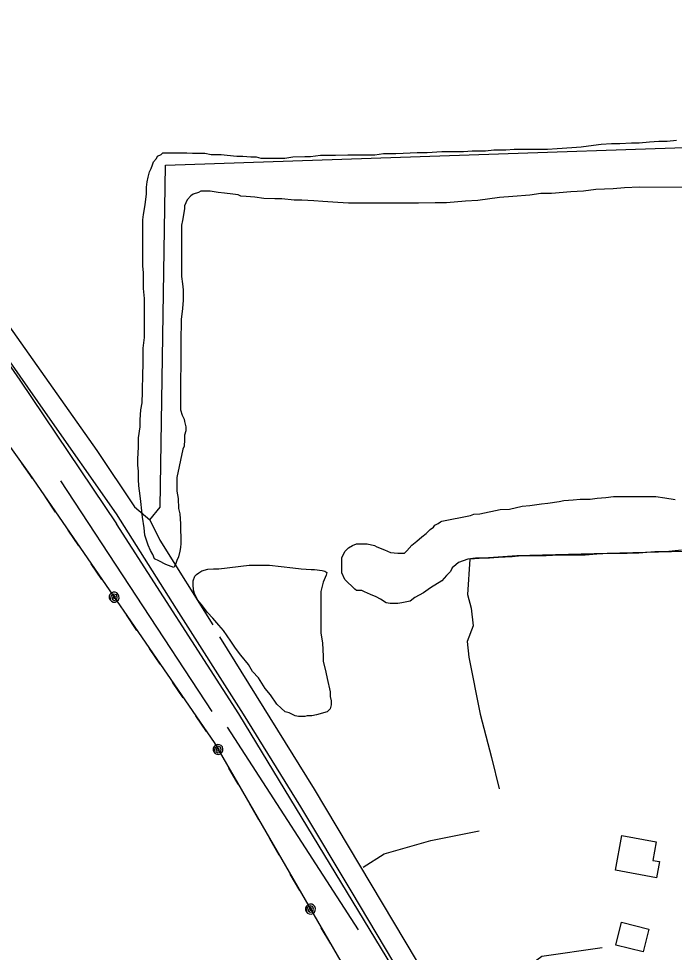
# Model space of a CAD drawing. Extents: x 3271442 to 3309282, y 752266 to 777610.
# Drawn here: x 3279334 to 3280521, y 764526 to 766217 of the extents above; entities that cross this region are included whole.
import ezdxf

# ---------------------------------------------------------------- set-up
doc = ezdxf.new("R2010")
doc.units = 0
for name, color, linetype in [('V-BLDG-OTLN', 7, 'Continuous'), ('V-RAIL-TRAK', 7, 'Continuous'), ('V-ROAD-CNTR', 7, 'Continuous'), ('V-SITE-VEGE', 7, 'Continuous'), ('V-TOPO-SHOR', 7, 'Continuous'), ('V-UTIL-LINE', 7, 'Continuous')]:
    doc.layers.add(name, color=color, linetype=linetype)

msp = doc.modelspace()

# ---------------------------------------------------------------- linework, layer by layer
at = {"layer": 'V-BLDG-OTLN'}
for points in [[(3280414.5, 764674.8), (3280425.9, 764738), (3280488.4, 764726.7), (3280482.3, 764692.6), (3280494.2, 764690.5), (3280489, 764661.4)], [(3280415, 764539.3), (3280425.4, 764580.7), (3280474.7, 764568.3), (3280464.4, 764526.9)]]:
    msp.add_lwpolyline(points, close=True, dxfattribs=at)
at = {"layer": 'V-RAIL-TRAK'}
for points in [[(3276291.2, 769941.4), (3276466.8, 769687.9), (3276599.6, 769496.8), (3276819.8, 769181), (3277020, 768893.5), (3277174.1, 768671), (3277374.2, 768384.3), (3277564.8, 768110.1), (3277710.5, 767901.4), (3277897.5, 767631.8), (3278109.9, 767326.4), (3278338.2, 766998.2), (3278559.3, 766680.6), (3278649.4, 766551), (3278673.9, 766515.2), (3278727.5, 766439.3), (3278938.1, 766135.1), (3279106.8, 765892.9), (3279335.7, 765562.9), (3279510.8, 765302.4)], [(3282675.5, 759475.3), (3282580.7, 759655.7), (3282389.3, 760021.6), (3282261.5, 760263.3), (3282094.4, 760578.8), (3281852, 761038.7), (3281759.7, 761217.4), (3281600.1, 761519.1), (3281426.7, 761848.1), (3281225.8, 762229.5), (3281018.1, 762624.8), (3280777.5, 763080.9), (3280584, 763445.9), (3280475, 763656.1), (3280392.7, 763812.2), (3280303.8, 763977.1), (3280011.6, 764499.1), (3279732.4, 764958.2), (3279510.8, 765302.4)]]:
    msp.add_lwpolyline(points, dxfattribs=at)
at = {"layer": 'V-ROAD-CNTR'}
msp.add_lwpolyline([(3278896.6, 766194.4), (3279207.3, 765753.2), (3279382, 765504.2), (3279510.2, 765320.4), (3279619.3, 765148.7), (3279740.6, 764957.9), (3279844.1, 764790.1), (3279937, 764634.6), (3280041, 764460.4), (3280130.2, 764309.9), (3280239.6, 764110.5), (3280361.9, 763885.2), (3280539.4, 763549), (3280924.1, 762814.5), (3281160.7, 762359.8), (3281314.6, 762065), (3281497.6, 761722.5), (3281661.2, 761410.7), (3281877.3, 760997.6)], dxfattribs=at)
at = {"layer": 'V-SITE-VEGE'}
for points in [[(3279555.1, 765508.8), (3279557.2, 765521.4), (3279558.3, 765541.5), (3279558.4, 765575.3), (3279559.5, 765589.1), (3279559.5, 765620.7), (3279561.6, 765639.8), (3279561.7, 765653.5), (3279561.8, 765710.6), (3279559.7, 765728.5), (3279559.7, 765757), (3279558.7, 765769.7), (3279558.8, 765853.2), (3279559.9, 765862.7), (3279562, 765876.4), (3279563.1, 765880.7), (3279565.2, 765899.7), (3279565.2, 765912.4), (3279566.3, 765921.9), (3279568.4, 765930.3), (3279570.6, 765939.8), (3279573.8, 765946.2), (3279575.9, 765952.5), (3279578, 765957.8), (3279583.3, 765964.1), (3279585.4, 765968.3), (3279591.8, 765971.5), (3279594.9, 765974.6), (3279638.3, 765974.6), (3279648.8, 765973.5), (3279671, 765973.5), (3279682.6, 765971.3), (3279700.6, 765971.3), (3279711.1, 765970.2), (3279729.1, 765968.1), (3279739.7, 765968.1), (3279754.5, 765967), (3279764, 765967), (3279772.4, 765964.9), (3279815.7, 765964.8), (3279830.5, 765966.9), (3279851.7, 765967.9), (3279862.2, 765967.9), (3279880.2, 765970), (3279907.7, 765969.9), (3279929.9, 765970.9), (3279978.5, 765970.9), (3279994.3, 765973), (3280016.5, 765972.9), (3280030.2, 765974), (3280055.6, 765975), (3280073.6, 765974.9), (3280100, 765977), (3280139.1, 765977), (3280154.9, 765978), (3280179.2, 765977.9), (3280194, 765980), (3280216.2, 765980), (3280231, 765981), (3280291.2, 765980.9), (3280309.2, 765982), (3280335.6, 765984), (3280352.5, 765985.1), (3280374.7, 765988.2), (3280388.4, 765990.3), (3280407.5, 765991.3), (3280422.3, 765991.3), (3280443.4, 765992.3), (3280457.1, 765992.3), (3280476.2, 765994.4), (3280493.1, 765995.4), (3280507.9, 765995.4), (3280524.8, 765997.5)], [(3280648.2, 765911.7), (3280458.1, 765912), (3280430.6, 765911), (3280410.5, 765908.9), (3280378.8, 765907.9), (3280356.6, 765904.8), (3280333.4, 765903.7), (3280298.5, 765900.6), (3280279.5, 765900.7), (3280259.4, 765897.5), (3280228.8, 765895.5), (3280204.5, 765893.4), (3280165.3, 765888.2), (3280143.2, 765887.1), (3280108.3, 765884), (3280088.2, 765884.1), (3280057.6, 765883), (3279930.8, 765883.2), (3279911.8, 765884.3), (3279884.3, 765886.5), (3279868.4, 765887.6), (3279846.3, 765888.7), (3279832.5, 765888.7), (3279810.3, 765890.8), (3279797.7, 765890.9), (3279777.6, 765891.9), (3279761.7, 765894.1), (3279745.9, 765895.2), (3279736.4, 765896.2), (3279731.1, 765898.4), (3279721.6, 765899.4), (3279706.8, 765901.6), (3279695.2, 765902.6), (3279680.4, 765904.8), (3279663.5, 765904.8), (3279659.3, 765902.7), (3279649.8, 765899.5), (3279645.5, 765896.4), (3279639.2, 765889), (3279633.9, 765878.4), (3279633.9, 765873.2), (3279630.7, 765852), (3279628.5, 765843.6), (3279628.4, 765750.6), (3279630.5, 765736.9), (3279631.5, 765726.3), (3279631.5, 765707.3), (3279630.4, 765692.5), (3279628.3, 765672.4), (3279628.2, 765659.7), (3279627.2, 765643.9), (3279627, 765508.6), (3279630.1, 765499.1), (3279633.3, 765491.7), (3279634.3, 765487.5), (3279636.4, 765478), (3279636.4, 765470.6), (3279634.3, 765463.2), (3279634.3, 765454.7), (3279633.2, 765443.1), (3279631.1, 765437.8), (3279620.4, 765386.1), (3279620.4, 765361.8), (3279622.5, 765348.1), (3279623.5, 765330.1), (3279625.6, 765320.6), (3279626.6, 765302.6), (3279626.6, 765289.9), (3279627.6, 765279.4), (3279627.6, 765266.7), (3279626.6, 765259.3), (3279625.5, 765252.9), (3279623.4, 765242.4), (3279620.2, 765236.1), (3279618.1, 765228.7), (3279615.9, 765225.5), (3279614.9, 765223.4), (3279600.1, 765228.7), (3279587.4, 765235.1), (3279580, 765239.3), (3279576.9, 765246.7), (3279572.7, 765254.1), (3279568.5, 765263.6), (3279562.1, 765281.6), (3279561.1, 765295.3), (3279558, 765314.3), (3279556.9, 765326), (3279554.8, 765342.9), (3279553.8, 765353.4), (3279551.7, 765371.4), (3279550.7, 765383), (3279550.7, 765397.8), (3279549.7, 765408.4), (3279549.7, 765420), (3279550.8, 765441.1), (3279550.8, 765458), (3279554, 765478.1), (3279554, 765490.8), (3279555.1, 765508.8)], [(3280534.2, 765254.7), (3280505.6, 765251.6), (3280485.5, 765251.6), (3280457, 765249.5), (3280435.9, 765248.5), (3280403.1, 765248.6), (3280380.9, 765247.5), (3280359.8, 765245.5), (3280312.3, 765245.5), (3280289, 765244.5), (3280244.6, 765244.6), (3280227.7, 765242.5), (3280202.4, 765241.5), (3280186.5, 765240.4), (3280161.2, 765240.5), (3280147.4, 765238.4), (3280130.5, 765232.1), (3280125.2, 765227.9), (3280118.9, 765222.6), (3280115.7, 765216.3), (3280108.3, 765208.9), (3280099.8, 765199.4), (3280079.7, 765186.7), (3280067, 765177.2), (3280051.2, 765168.8), (3280042.7, 765162.5), (3280027.9, 765159.3), (3280020.5, 765158.3), (3280006.8, 765158.3), (3279999.4, 765159.4), (3279988.8, 765165.7), (3279981.4, 765170), (3279970.9, 765174.2), (3279960.3, 765179.5), (3279955, 765181.6), (3279945.5, 765181.7), (3279942.4, 765183.8), (3279924.4, 765201.8), (3279919.2, 765213.4), (3279919.2, 765240.9), (3279924.5, 765252.5), (3279930.9, 765258.8), (3279938.3, 765263), (3279945.7, 765266.2), (3279957.3, 765266.2), (3279964.7, 765266.2), (3279978.4, 765263), (3279982.6, 765260.8), (3279996.4, 765255.5), (3280006.9, 765250.2), (3280020.6, 765249.2), (3280032.3, 765249.1), (3280036.5, 765253.4), (3280046, 765263.9), (3280054.5, 765271.3), (3280064, 765278.7), (3280071.4, 765285), (3280078.8, 765292.4), (3280085.2, 765296.6), (3280087.3, 765299.8), (3280093.6, 765302.9), (3280097.9, 765306.1), (3280100, 765307.1), (3280151.8, 765317.6), (3280158.1, 765319.7), (3280168.7, 765320.8), (3280205.7, 765328.1), (3280222.6, 765329.1), (3280245.8, 765334.4), (3280259.6, 765335.4), (3280280.7, 765338.6), (3280292.3, 765339.6), (3280312.4, 765342.7), (3280320.9, 765344.8), (3280337.8, 765345.9), (3280350.5, 765346.9), (3280368.4, 765346.9), (3280381.1, 765349), (3280396.9, 765350), (3280410.7, 765352.1), (3280487.8, 765352), (3280503.7, 765349.8), (3280522.7, 765346.6)]]:
    msp.add_lwpolyline(points, dxfattribs=at)
msp.add_lwpolyline([(3279751.2, 765227.4), (3279788.2, 765227.3), (3279830.4, 765223), (3279845.2, 765220.9), (3279863.2, 765219.8), (3279869.5, 765219.8), (3279883.2, 765217.7), (3279888.5, 765216.6), (3279891.7, 765214.5), (3279890.6, 765209.2), (3279885.3, 765196.5), (3279881.1, 765179.6), (3279880.9, 765104.6), (3279884.1, 765086.7), (3279885.1, 765062.4), (3279885.1, 765053.9), (3279890.3, 765033.8), (3279892.4, 765022.2), (3279897.7, 764997.9), (3279897.7, 764989.4), (3279899.8, 764982), (3279899.8, 764974.6), (3279897.6, 764967.2), (3279892.3, 764962), (3279873.3, 764956.7), (3279864.9, 764954.6), (3279856.4, 764954.6), (3279852.2, 764953.6), (3279840.6, 764953.6), (3279834.2, 764954.7), (3279823.7, 764960), (3279816.3, 764962.1), (3279808.9, 764968.4), (3279801.5, 764975.8), (3279789.9, 764992.8), (3279780.4, 765004.4), (3279767.8, 765023.4), (3279757.2, 765035.1), (3279749.8, 765047.8), (3279736.1, 765064.7), (3279726.6, 765077.4), (3279718.2, 765090.1), (3279704.5, 765109.1), (3279696.1, 765118.7), (3279685.5, 765131.3), (3279676, 765141.9), (3279664.4, 765156.7), (3279658.1, 765164.1), (3279652.8, 765174.7), (3279650.7, 765182.1), (3279649.7, 765192.7), (3279649.7, 765199), (3279652.9, 765207.5), (3279656.1, 765210.6), (3279660.3, 765213.8), (3279665.6, 765217), (3279676.2, 765220.1), (3279686.7, 765221.2), (3279696.2, 765221.1)], close=True, dxfattribs=at)
at = {"layer": 'V-TOPO-SHOR'}
for p, q in [((3279683.9, 764962.3), (3279410.1, 765380.5)), ((3279711.4, 764934.3), (3279948.7, 764567.3))]:
    msp.add_line(p, q, dxfattribs=at)
for points in [[(3278721.5, 766504.6), (3279054.9, 766030.4), (3279475.2, 765435.4), (3279543.7, 765333.2), (3279571.2, 765309.8), (3279589.4, 765272.7), (3279685.2, 765119.4)], [(3279571.2, 765309.8), (3279589.9, 765332.8), (3279599.6, 765952), (3281125.1, 766004.1), (3281448.7, 766015.3), (3282169.7, 766014)], [(3281139.9, 765528.4), (3281107.3, 765450.5), (3281078.5, 765401.1), (3281035.4, 765344.6), (3281010.3, 765316.4), (3281002.9, 765277.5), (3280963.7, 765256.5), (3280924.7, 765260.3), (3280562.5, 765252.7), (3280235.8, 765244.7), (3280150.6, 765238.3), (3280146.5, 765174.5), (3280153.4, 765149.5), (3280156.7, 765117.6), (3280145.8, 765089.3), (3280149.1, 765060.8), (3280169.6, 764957.7), (3280190.2, 764879.4), (3280203.9, 764822.5)], [(3279697.2, 765097.8), (3279869.1, 764822.1), (3280094.7, 764443.3), (3280252.3, 764165.1), (3280340.7, 764009.7), (3280348.5, 764000.5), (3280369.3, 764003), (3280427.8, 764002.5)], [(3279957.6, 764680.4), (3279995.5, 764704.7), (3280080.2, 764728.7), (3280167.4, 764746.2)], [(3280311.1, 764362.9), (3280273.3, 764497.1), (3280272.1, 764512.7), (3280281.2, 764519.1), (3280390.6, 764535.1)]]:
    msp.add_lwpolyline(points, dxfattribs=at)
at = {"layer": 'V-UTIL-LINE'}
for points in [[(3279007.8, 765874.5), (3279354.3, 765391.5), (3279687.8, 764906.1), (3279981.8, 764398.1), (3280293.1, 763854.3), (3280575.1, 763339.8), (3280779.7, 762774.9), (3281005.9, 762220.7), (3281173.7, 761647.9), (3281355.9, 761062.2), (3281532.2, 760488.9), (3281714, 759910), (3281890.6, 759335.6), (3282074.7, 758762.4), (3282253.7, 758183.8), (3282418.2, 757643.6)], [(3279358.9, 765384.8), (3279354.3, 765391.5), (3279339.3, 765412.5)], [(3279400.8, 765323.8), (3279381.6, 765351.8)], [(3279442.7, 765262.8), (3279423.5, 765290.8)], [(3279484.6, 765201.8), (3279465.4, 765229.8)], [(3279506.7, 765169.6), (3279505.7, 765166.9), (3279507.9, 765167.5), (3279508.9, 765170.1), (3279506.9, 765172.3), (3279504.1, 765170.5), (3279503.1, 765165.9), (3279506.8, 765163.8), (3279511.3, 765165.3), (3279512.4, 765169.8), (3279510.7, 765173.9), (3279506.1, 765175.3), (3279501.4, 765172.4), (3279499.3, 765164.5), (3279501.8, 765162.1), (3279505.1, 765160.8), (3279508.6, 765160.8), (3279511.8, 765162.2), (3279514.3, 765164.7), (3279515.6, 765168), (3279515.5, 765171.5), (3279514.1, 765174.7), (3279511.6, 765177.2), (3279508.4, 765178.5), (3279504.8, 765178.4), (3279501.6, 765177.1), (3279499.2, 765174.5), (3279497.9, 765171.3), (3279497.9, 765167.8), (3279499.3, 765164.5)], [(3279548, 765109.5), (3279528.8, 765137.5)], [(3279589.9, 765048.5), (3279570.7, 765076.5)], [(3279631.8, 764987.5), (3279612.6, 765015.5)], [(3279673.7, 764926.5), (3279654.5, 764954.5)], [(3279694.9, 764893.7), (3279693.7, 764891.1), (3279696, 764891.5), (3279697.1, 764894), (3279695.3, 764896.4), (3279692.3, 764894.8), (3279691, 764890.3), (3279694.5, 764887.9), (3279699.2, 764889.1), (3279700.6, 764893.5), (3279699.2, 764897.7), (3279694.7, 764899.4), (3279689.8, 764896.9), (3279687.1, 764889.2), (3279689.4, 764886.6), (3279692.6, 764885), (3279696.1, 764884.8), (3279699.4, 764885.9), (3279702, 764888.3), (3279703.6, 764891.4), (3279703.8, 764894.9), (3279702.7, 764898.2), (3279700.4, 764900.9), (3279697.2, 764902.4), (3279693.7, 764902.7), (3279690.4, 764901.5), (3279687.7, 764899.2), (3279686.2, 764896.1), (3279686, 764892.6), (3279687.1, 764889.2)], [(3279731.5, 764830.6), (3279714.4, 764860)], [(3279768.5, 764766.5), (3279751.5, 764795.9)], [(3279805.6, 764702.5), (3279788.6, 764731.9)], [(3279842.7, 764638.4), (3279825.6, 764667.9)], [(3279862.2, 764604.7), (3279861, 764602.1), (3279863.3, 764602.5), (3279864.4, 764605), (3279862.6, 764607.3), (3279859.6, 764605.8), (3279858.3, 764601.3), (3279861.8, 764598.8), (3279866.5, 764600), (3279867.9, 764604.4), (3279866.5, 764608.7), (3279862, 764610.3), (3279857.1, 764607.9), (3279854.4, 764600.2), (3279856.7, 764597.5), (3279859.9, 764596), (3279863.4, 764595.7), (3279866.7, 764596.9), (3279869.4, 764599.2), (3279870.9, 764602.3), (3279871.1, 764605.8), (3279870, 764609.2), (3279867.7, 764611.8), (3279864.5, 764613.4), (3279861, 764613.6), (3279857.7, 764612.5), (3279855.1, 764610.1), (3279853.5, 764607), (3279853.3, 764603.5), (3279854.4, 764600.2)], [(3279898.8, 764541.5), (3279881.7, 764570.9)]]:
    msp.add_lwpolyline(points, dxfattribs=at)

doc.saveas('drawing.dxf')
